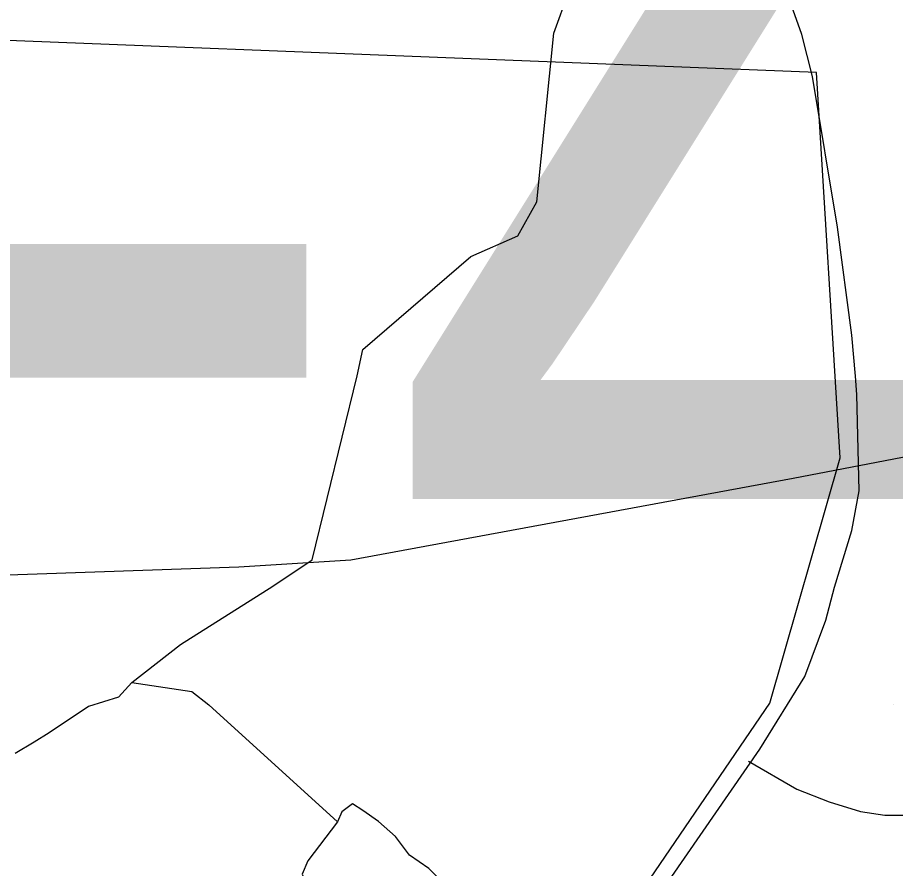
# Model space of a CAD drawing. Extents: x 1268485 to 1426702, y 514839 to 616766.
# Drawn here: x 1372379 to 1373711, y 544728 to 546020 of the extents above; entities that cross this region are included whole.
import ezdxf

# ---------------------------------------------------------------- set-up
doc = ezdxf.new("R2010")
doc.units = 0
for name, color, linetype in [('Old_Level_22', 7, 'Continuous'), ('Old_Level_3', 7, 'Continuous'), ('Old_Level_32', 7, 'Continuous'), ('Old_Level_35', 7, 'Continuous'), ('Old_Level_48', 7, 'Continuous'), ('Old_Level_49', 7, 'Continuous'), ('Old_Level_56', 7, 'Continuous'), ('Old_Level_59', 7, 'Continuous'), ('Old_Level_62', 7, 'Continuous')]:
    doc.layers.add(name, color=color, linetype=linetype)

msp = doc.modelspace()

# ---------------------------------------------------------------- linework, layer by layer
at = {"layer": 'Old_Level_22'}
msp.add_line((1373708.629, 544976.69), (1373708.629, 544976.69), dxfattribs=at)
at = {"layer": 'Old_Level_32'}
msp.add_lwpolyline([(1373261.24, 544568.608), (1373305.364, 544619.225), (1373505.496, 544909.134), (1373573.957, 545019.809), (1373605.692, 545105.209), (1373618.7, 545154.972), (1373645.276, 545241.312), (1373656.138, 545301.508), (1373653.034, 545447.483), (1373650.618, 545475.602), (1373645.276, 545537.778), (1373623.553, 545701.811), (1373585.292, 545930.473), (1373569.325, 545994.373), (1373545.971, 546059.976), (1373474.596, 546175.853), (1373324.838, 546449.698), (1373255.014, 546646.839), (1373149.503, 547000.49), (1373088.989, 547194.621), (1372930.651, 547707.964), (1372912.023, 547814.465), (1372917.533, 547929.01)], dxfattribs=at)
at = {"layer": 'Old_Level_35'}
msp.add_lwpolyline([(1373488.375, 544891.053), (1373561.886, 544848.556), (1373610.996, 544829.127), (1373658.465, 544814.518), (1373695.17, 544809.084), (1373735.257, 544809.084), (1373816.253, 544820.618), (1373911.295, 544835.997), (1374041.093, 544854.195), (1374130.495, 544873.726), (1374204.622, 544905.869), (1374258.96, 544939.395)], dxfattribs=at)
at = {"layer": 'Old_Level_48'}
msp.add_lwpolyline([(1372496.697, 542750.098), (1372856.382, 544004.083), (1373520.947, 544979.245), (1373627.277, 545351.58), (1373591.834, 545936.678), (1371801.94, 546007.599)], dxfattribs=at)
at = {"layer": 'Old_Level_49'}
msp.add_lwpolyline([(1372496.697, 542750.098), (1372856.382, 544004.083), (1373520.947, 544979.245), (1373627.277, 545351.58), (1373591.834, 545936.678), (1371801.94, 546007.599)], dxfattribs=at)
at = {"layer": 'Old_Level_56'}
msp.add_lwpolyline([(1376733.327, 547715.495), (1376718.392, 547093.504), (1376706.141, 546495.47), (1376561.962, 546400.527), (1376361.652, 546290.507), (1375952.679, 546063.03), (1375431.721, 545739.562), (1375310.509, 545682.174), (1375240.101, 545663.582), (1374393.831, 545481.127), (1373556.2, 545320.307), (1372885.187, 545196.152), (1372714.898, 545185.774), (1371883.927, 545156.882)], dxfattribs=at)
at = {"layer": 'Old_Level_59'}
for points in [[(1372552.73, 545010.252), (1372626.782, 545068.078), (1372766.516, 545156.54), (1372826.402, 545196.49), (1372894.843, 545476.142), (1372903.398, 545516.093), (1373067.372, 545657.346), (1373138.665, 545688.735), (1373167.183, 545740.1), (1373192.895, 545996.079), (1373215.662, 546059.702), (1373295.51, 546142.456), (1373355.396, 546182.407), (1373503.685, 546230.918), (1373731.822, 546382.159), (1373793.902, 546384.397), (1374089.895, 546217.587), (1374154.897, 546107.986), (1374260.908, 546007.408), (1374335.855, 545989.466), (1374564.84, 546043.687), (1374651.84, 546057.749)], [(1372552.73, 545010.252), (1372532.675, 544988.177), (1372487.048, 544973.91), (1372427.161, 544933.959), (1372404.348, 544919.691), (1372375.831, 544902.57)]]:
    msp.add_lwpolyline(points, dxfattribs=at)
at = {"layer": 'Old_Level_62'}
for points in [[(1372552.73, 545010.252), (1372643.892, 544996.738), (1372669.557, 544976.763), (1372864.914, 544798.831)], [(1372864.914, 544798.831), (1372819.7, 544739.827), (1372811.293, 544719.476), (1372820.828, 544699.586), (1372848.612, 544685.078), (1372914.024, 544655.858), (1372959.648, 544638.531), (1373011.526, 544633.405), (1373039.618, 544636.943), (1373052.024, 544652.27), (1373052.434, 544674.416), (1373036.85, 544695.228), (1373003.632, 544727.934), (1372974.002, 544748.183), (1372952.574, 544776.532), (1372926.942, 544799.19), (1372903.361, 544816.107), (1372887.572, 544826.257), (1372871.27, 544814.261), (1372864.914, 544798.831)]]:
    msp.add_lwpolyline(points, dxfattribs=at)

# ---------------------------------------------------------------- texts
at = {"layer": 'Old_Level_3'}
msp.add_text('B-4753', height=1788.0542, dxfattribs=at).set_placement((1370532.969, 544884.449))

doc.saveas('drawing.dxf')
